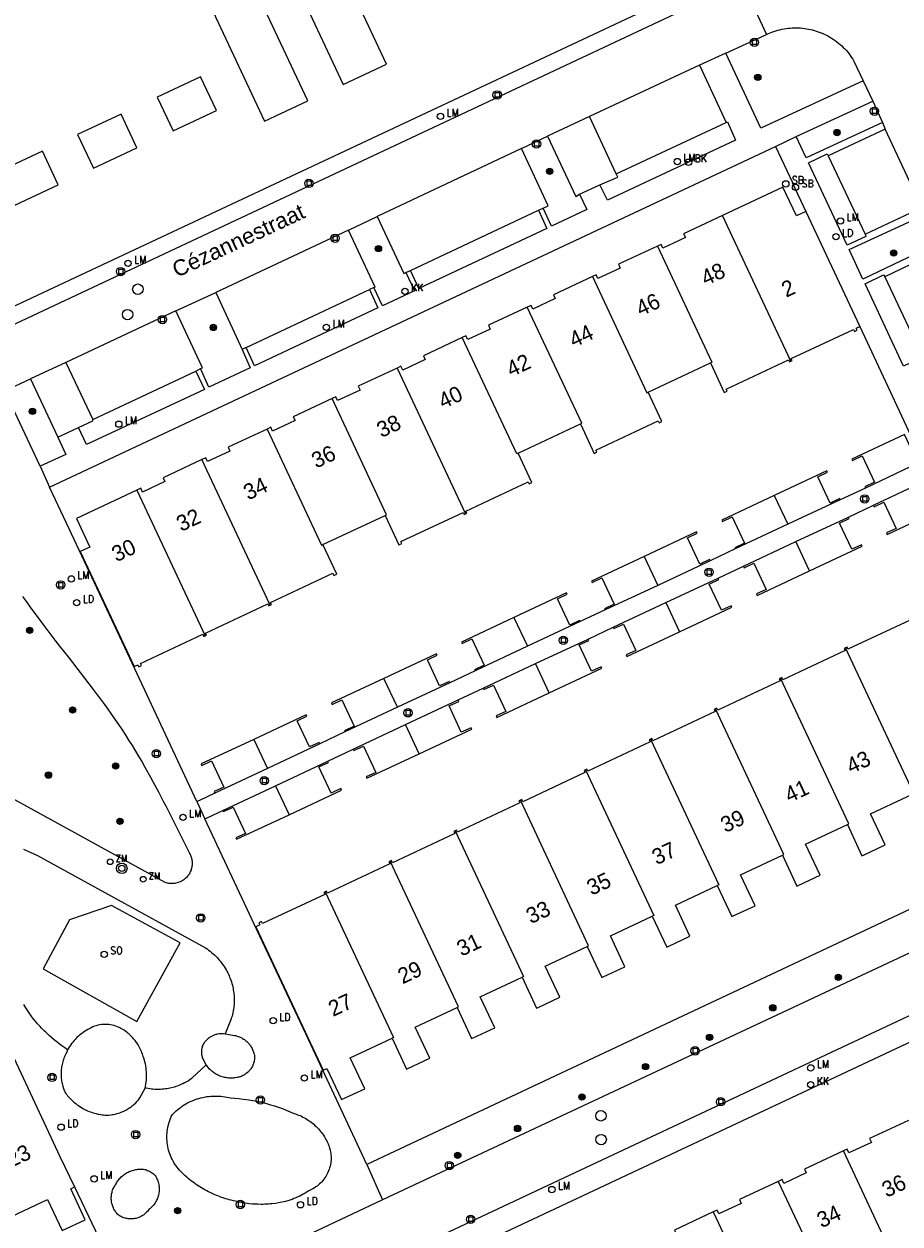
# Model space of a CAD drawing. Header units: metres. Extents: x 138165 to 154469, y 480134 to 494189.
# Tile 557 of 656: x 146517 to 146587, y 486836 to 486931. Entities that reach past the tile are written whole.
import ezdxf

# ---------------------------------------------------------------- set-up
doc = ezdxf.new("R2010")
doc.units = ezdxf.units.M
doc.header["$LTSCALE"] = 0.001
doc.header["$MEASUREMENT"] = 0
for name, color, linetype, lineweight in [('Level 5', 7, 'Continuous', 0), ('TOP-L-topo objecten punt', 7, 'Continuous', 0), ('TOP-L-topo objecten vlak', 7, 'Continuous', 0), ('TOP-T-topo huisnummering naamgeving', 7, 'Continuous', 0)]:
    doc.layers.add(name, color=color, linetype=linetype, lineweight=lineweight)
doc.styles.add('Style-Arial', font='arial.ttf')
doc.styles.add('Style-INTL_ISO', font='INTL_ISO.shx')
doc.styles.add('Style-STANDARD', font='STANDARD.shx')

# ---------------------------------------------------------------- blocks, each defined once
blk = doc.blocks.new('24')
at = {"layer": 'TOP-L-topo objecten punt', "color": 7, "linetype": 'Continuous', "lineweight": 0}
for radius in [0.025, 0.0182, 0.0115, 0.005]:
    blk.add_circle((0, 0), radius, dxfattribs=at)
blk = doc.blocks.new('304')
at = {"layer": 'TOP-L-topo objecten punt', "color": 7, "linetype": 'Continuous', "lineweight": 0}
blk.add_circle((0, 0), 0.0225, dxfattribs=at)
at = {"layer": 'TOP-L-topo objecten punt', "color": 7, "linetype": 'Continuous', "lineweight": 0, "style": 'Style-STANDARD'}
blk.add_text('ZM', height=0.054, dxfattribs=at).set_placement((0.0435, 0))
blk = doc.blocks.new('129')
at = {"layer": 'TOP-L-topo objecten punt', "color": 7, "linetype": 'Continuous', "lineweight": 0}
blk.add_circle((0, 0), 0.025, dxfattribs=at)
at = {"layer": 'TOP-L-topo objecten punt', "color": 7, "linetype": 'Continuous', "lineweight": 0, "style": 'Style-STANDARD'}
blk.add_text('SO', height=0.06, dxfattribs=at).set_placement((0.0483, 0))
blk = doc.blocks.new('39')
at = {"layer": 'TOP-L-topo objecten punt', "color": 7, "linetype": 'Continuous', "lineweight": 0}
for p, q in [((0.0175, 0.0175), (-0.0175, 0.0175)), ((-0.0175, 0.0175), (-0.0175, -0.0175)), ((0.0175, 0.0175), (0.0175, -0.0175)), ((0.0175, -0.0175), (-0.0175, -0.0175))]:
    blk.add_line(p, q, dxfattribs=at)
blk.add_circle((0, 0), 0.0332, dxfattribs=at)
blk = doc.blocks.new('72')
at = {"layer": 'TOP-L-topo objecten punt', "color": 7, "linetype": 'Continuous', "lineweight": 0}
blk.add_circle((0, 0), 0.025, dxfattribs=at)
at = {"layer": 'TOP-L-topo objecten punt', "color": 7, "linetype": 'Continuous', "lineweight": 0, "style": 'Style-STANDARD'}
blk.add_text('BK', height=0.06, dxfattribs=at).set_placement((0.0483, 0))
blk = doc.blocks.new('121')
at = {"layer": 'TOP-L-topo objecten punt', "color": 7, "linetype": 'Continuous', "lineweight": 0}
blk.add_circle((0, 0), 0.025, dxfattribs=at)
at = {"layer": 'TOP-L-topo objecten punt', "color": 7, "linetype": 'Continuous', "lineweight": 0, "style": 'Style-STANDARD'}
blk.add_text('LD', height=0.06, dxfattribs=at).set_placement((0.0483, 0))
blk = doc.blocks.new('*U13')
at = {"layer": 'Level 5', "color": 7, "linetype": 'Continuous', "lineweight": 0}
blk.add_circle((0, 0), 0.0415, dxfattribs=at)
blk = doc.blocks.new('150')
at = {"layer": 'Level 5', "color": 7, "linetype": 'Continuous', "lineweight": 0}
blk.add_blockref('*U13', (0, 0), dxfattribs=at)
blk = doc.blocks.new('16')
at = {"layer": 'TOP-L-topo objecten punt', "color": 7, "linetype": 'Continuous', "lineweight": 0}
blk.add_circle((0, 0), 0.025, dxfattribs=at)
at = {"layer": 'TOP-L-topo objecten punt', "color": 7, "linetype": 'Continuous', "lineweight": 0, "style": 'Style-STANDARD'}
blk.add_text('LM', height=0.06, dxfattribs=at).set_placement((0.0483, 0))
blk = doc.blocks.new('119')
at = {"layer": 'TOP-L-topo objecten punt', "color": 7, "linetype": 'Continuous', "lineweight": 0}
blk.add_circle((0, 0), 0.025, dxfattribs=at)
at = {"layer": 'TOP-L-topo objecten punt', "color": 7, "linetype": 'Continuous', "lineweight": 0, "style": 'Style-STANDARD'}
blk.add_text('KK', height=0.06, dxfattribs=at).set_placement((0.0483, 0))
blk = doc.blocks.new('175')
at = {"layer": 'TOP-L-topo objecten punt', "color": 7, "linetype": 'Continuous', "lineweight": 0}
blk.add_circle((0, 0), 0.025, dxfattribs=at)
at = {"layer": 'TOP-L-topo objecten punt', "color": 7, "linetype": 'Continuous', "lineweight": 0, "style": 'Style-STANDARD'}
blk.add_text('SB', height=0.06, dxfattribs=at).set_placement((0.0483, 0))
blk = doc.blocks.new('27')
at = {"layer": 'TOP-L-topo objecten punt', "color": 7, "linetype": 'Continuous', "lineweight": 0}
for radius in [0.0415, 0.025]:
    blk.add_circle((0, 0), radius, dxfattribs=at)

msp = doc.modelspace()

# ---------------------------------------------------------------- linework, layer by layer
at = {"layer": 'TOP-L-topo objecten vlak', "flags": 128}
for points in [[(146541.985, 486936.545), (146538.545, 486934.932), (146542.636, 486926.203), (146546.077, 486927.816), (146541.985, 486936.545)], [(146571.077, 486934.207), (146496.062, 486899.02), (146419.634, 486863.101), (146417.997, 486862.312)], [(146574.285, 486934.323), (146576.219, 486930.157)], [(146418.548, 486861.168), (146571.626, 486933.055)], [(146535.744, 486933.619), (146532.303, 486932.006), (146536.394, 486923.278), (146539.835, 486924.891), (146535.744, 486933.619)], [(146576.219, 486930.157), (146576.369, 486930.226), (146576.522, 486930.291), (146576.656, 486930.344), (146576.812, 486930.4), (146576.97, 486930.451), (146577.129, 486930.497), (146577.289, 486930.538), (146577.45, 486930.574), (146577.613, 486930.605), (146577.776, 486930.631), (146577.94, 486930.653), (146578.105, 486930.668), (146578.25, 486930.678), (146578.415, 486930.685), (146578.58, 486930.686), (146578.746, 486930.682), (146578.911, 486930.673), (146579.076, 486930.659), (146579.24, 486930.64), (146579.404, 486930.616), (146579.567, 486930.586), (146579.709, 486930.557), (146579.87, 486930.518), (146580.029, 486930.474), (146580.168, 486930.432), (146580.325, 486930.379), (146580.48, 486930.321), (146580.633, 486930.259), (146580.784, 486930.192), (146580.933, 486930.12), (146581.08, 486930.044), (146581.214, 486929.969), (146581.374, 486929.873), (146581.513, 486929.784), (146581.667, 486929.678), (146581.8, 486929.579), (146581.946, 486929.464), (146582.072, 486929.357), (146582.195, 486929.246), (146582.315, 486929.131), (146582.431, 486929.013), (146582.557, 486928.875), (146582.665, 486928.75), (146582.769, 486928.621), (146582.869, 486928.489), (146582.976, 486928.336), (146583.068, 486928.198), (146583.162, 486928.044), (146583.9, 486926.489)], [(146573.005, 486928.663), (146576.219, 486930.157)], [(146573.005, 486928.663), (146570.905, 486927.722)], [(146583.9, 486926.489), (146575.761, 486922.731), (146573.005, 486928.663)], [(146570.905, 486927.722), (146562.176, 486923.641)], [(146570.905, 486927.722), (146573.029, 486923.187)], [(146531.327, 486926.8), (146527.887, 486925.187), (146529.139, 486922.516), (146532.579, 486924.129), (146531.327, 486926.8)], [(146583.9, 486926.489), (146584.655, 486924.859)], [(146578.589, 486922.074), (146584.655, 486924.859)], [(146584.655, 486924.859), (146585.418, 486923.176)], [(146526.266, 486921.17), (146525.014, 486923.841), (146521.574, 486922.228), (146522.826, 486919.557), (146526.266, 486921.17)], [(146562.176, 486923.641), (146558.852, 486922.09)], [(146564.302, 486919.098), (146562.176, 486923.641)], [(146573.029, 486923.187), (146573.123, 486923.222), (146573.771, 486921.778), (146563.597, 486917.016), (146562.994, 486918.235)], [(146564.302, 486919.098), (146573.029, 486923.187)], [(146585.418, 486923.176), (146579.378, 486920.367), (146578.589, 486922.074)], [(146585.641, 486922.635), (146581.126, 486920.543)], [(146585.418, 486923.176), (146585.641, 486922.635)], [(146588.55, 486916.421), (146585.641, 486922.635)], [(146556.779, 486921.102), (146558.852, 486922.09)], [(146558.852, 486922.09), (146561.094, 486917.317), (146561.391, 486917.48)], [(146576.937, 486921.269), (146578.589, 486922.074)], [(146518.773, 486920.915), (146515.332, 486919.302), (146516.584, 486916.631), (146520.025, 486918.244), (146518.773, 486920.915)], [(146519.336, 486894.26), (146576.937, 486921.269)], [(146556.779, 486921.102), (146545.337, 486915.727)], [(146558.51, 486916.388), (146558.898, 486916.56), (146556.779, 486921.102)], [(146576.937, 486921.269), (146578.292, 486918.423), (146578.27, 486918.411), (146579.346, 486916.118)], [(146584.039, 486914.312), (146584.115, 486914.133), (146582.622, 486913.454), (146579.556, 486919.964), (146581.025, 486920.697), (146581.126, 486920.543)], [(146581.126, 486920.543), (146584.039, 486914.312)], [(146562.994, 486918.235), (146564.417, 486918.852), (146564.302, 486919.098)], [(146561.391, 486917.48), (146562.994, 486918.235)], [(146579.346, 486916.118), (146578.592, 486915.765), (146577.527, 486918.038), (146572.728, 486915.789)], [(146561.391, 486917.48), (146561.975, 486916.267), (146559.177, 486914.944), (146558.51, 486916.388)], [(146558.123, 486916.213), (146558.801, 486914.755), (146548.651, 486910.005), (146547.978, 486911.448)], [(146547.978, 486911.448), (146558.123, 486916.213)], [(146558.123, 486916.213), (146558.51, 486916.388)], [(146579.346, 486916.118), (146583.623, 486907.002)], [(146584.039, 486914.312), (146588.55, 486916.421)], [(146543.061, 486914.632), (146545.337, 486915.727)], [(146545.337, 486915.727), (146547.452, 486911.191), (146547.607, 486911.275)], [(146572.728, 486915.789), (146569.647, 486914.345), (146569.787, 486914.046), (146568.006, 486913.211), (146567.866, 486913.51), (146567.567, 486913.37)], [(146578.143, 486904.235), (146572.728, 486915.789)], [(146589.882, 486913.625), (146583.87, 486910.746), (146582.787, 486913.108), (146588.804, 486915.884)], [(146543.061, 486914.632), (146532.532, 486909.695)], [(146545.08, 486910.079), (146545.183, 486910.122), (146543.061, 486914.632)], [(146567.567, 486913.37), (146564.485, 486911.926), (146564.625, 486911.627), (146562.844, 486910.792), (146562.704, 486911.091), (146562.406, 486910.951)], [(146567.567, 486913.37), (146571.887, 486904.152), (146571.778, 486904.101)], [(146590.119, 486913.092), (146585.616, 486910.923)], [(146547.607, 486911.275), (146548.287, 486909.835), (146545.755, 486908.639), (146545.08, 486910.079)], [(146547.607, 486911.275), (146547.978, 486911.448)], [(146562.406, 486910.951), (146559.324, 486909.507), (146559.464, 486909.208), (146557.683, 486908.373), (146557.543, 486908.672), (146557.244, 486908.532)], [(146562.406, 486910.951), (146566.726, 486901.733), (146566.834, 486901.784)], [(146588.516, 486904.735), (146588.599, 486904.566), (146587.094, 486903.857), (146584.061, 486910.372), (146585.516, 486911.097), (146585.616, 486910.923)], [(146585.616, 486910.923), (146588.516, 486904.735)], [(146529.364, 486908.239), (146532.532, 486909.695)], [(146532.532, 486909.695), (146534.613, 486905.176)], [(146534.947, 486905.319), (146544.723, 486909.931)], [(146544.723, 486909.931), (146545.386, 486908.487), (146535.613, 486903.875), (146534.947, 486905.319)], [(146545.08, 486910.079), (146544.723, 486909.931)], [(146557.244, 486908.532), (146554.163, 486907.088), (146554.303, 486906.789), (146552.522, 486905.954), (146552.382, 486906.253), (146552.083, 486906.113)], [(146561.456, 486899.263), (146561.564, 486899.314), (146557.244, 486908.532)], [(146529.364, 486908.239), (146520.629, 486904.14)], [(146531.315, 486903.649), (146531.481, 486903.714), (146529.364, 486908.239)], [(146578.143, 486904.235), (146578.252, 486904.286), (146578.175, 486904.449), (146583.119, 486906.766), (146583.196, 486906.603), (146583.413, 486906.705), (146583.337, 486906.868), (146583.623, 486907.002)], [(146583.623, 486907.002), (146588.594, 486896.333), (146588.412, 486896.25)], [(146552.083, 486906.113), (146549.002, 486904.669), (146549.142, 486904.37), (146547.361, 486903.535), (146547.221, 486903.834), (146546.922, 486903.694)], [(146556.512, 486896.946), (146556.403, 486896.895), (146552.083, 486906.113)], [(146534.613, 486905.176), (146535.266, 486903.714), (146531.968, 486902.19), (146531.315, 486903.649)], [(146534.947, 486905.319), (146534.613, 486905.176)], [(146520.629, 486904.14), (146517.829, 486902.848)], [(146520.629, 486904.14), (146522.768, 486899.617)], [(146530.94, 486903.46), (146531.315, 486903.649)], [(146546.922, 486903.694), (146543.84, 486902.25), (146543.98, 486901.951), (146542.199, 486901.116), (146542.059, 486901.415), (146541.76, 486901.275)], [(146546.922, 486903.694), (146552.337, 486892.14)], [(146566.834, 486901.784), (146571.778, 486904.101)], [(146571.778, 486904.101), (146572.873, 486901.765), (146573.091, 486901.867), (146573.014, 486902.03), (146577.958, 486904.347), (146578.034, 486904.184), (146578.143, 486904.235)], [(146515.8, 486901.889), (146517.829, 486902.848)], [(146517.829, 486902.848), (146520.014, 486898.211)], [(146530.94, 486903.46), (146531.632, 486902), (146522.266, 486897.635), (146521.634, 486898.986)], [(146522.768, 486899.617), (146530.94, 486903.46)], [(146518.588, 486895.908), (146515.8, 486901.889)], [(146561.456, 486899.263), (146562.551, 486896.927), (146562.768, 486897.029), (146562.692, 486897.192), (146567.636, 486899.509), (146567.712, 486899.346), (146567.821, 486899.397), (146567.929, 486899.448), (146566.834, 486901.784)], [(146541.76, 486901.275), (146538.679, 486899.831), (146538.819, 486899.532), (146537.038, 486898.697), (146536.898, 486898.996), (146536.599, 486898.856)], [(146545.972, 486892.006), (146546.081, 486892.057), (146541.76, 486901.275)], [(146520.014, 486898.211), (146521.634, 486898.986)], [(146521.634, 486898.986), (146522.774, 486899.523), (146522.768, 486899.617)], [(146536.599, 486898.856), (146533.518, 486897.412), (146533.658, 486897.113), (146531.877, 486896.278), (146531.737, 486896.577), (146531.438, 486896.437)], [(146536.599, 486898.856), (146540.919, 486889.638), (146541.028, 486889.689)], [(146556.512, 486896.946), (146561.456, 486899.263)], [(146520.014, 486898.211), (146520.634, 486896.847), (146518.588, 486895.908)], [(146588.228, 486896.149), (146587.158, 486898.432), (146582.993, 486896.48), (146583.046, 486896.367), (146583.815, 486896.727), (146584.791, 486894.645), (146584.022, 486894.284), (146584.07, 486894.182)], [(146552.337, 486892.14), (146552.445, 486892.191), (146552.369, 486892.354), (146557.313, 486894.671), (146557.389, 486894.508), (146557.607, 486894.61), (146556.512, 486896.946)], [(146531.438, 486896.437), (146528.357, 486894.993), (146528.497, 486894.694), (146526.716, 486893.859), (146526.575, 486894.158), (146526.277, 486894.018)], [(146536.853, 486884.883), (146531.438, 486896.437)], [(146588.228, 486896.149), (146584.07, 486894.182)], [(146518.588, 486895.908), (146519.336, 486894.26)], [(146582.074, 486893.256), (146582.03, 486893.35), (146581.26, 486892.99), (146580.284, 486895.072), (146581.053, 486895.433), (146581, 486895.546), (146576.835, 486893.594)], [(146531.037, 486869.311), (146526.111, 486879.845), (146520.699, 486891.39), (146519.336, 486894.26)], [(146584.07, 486894.182), (146582.074, 486893.256)], [(146584.712, 486892.81), (146584.764, 486892.699), (146585.534, 486893.06), (146586.51, 486890.978), (146585.74, 486890.617), (146585.793, 486890.504), (146589.959, 486892.456), (146588.867, 486894.785)], [(146584.712, 486892.81), (146588.867, 486894.785)], [(146526.277, 486894.018), (146521.478, 486891.769), (146522.543, 486889.496), (146521.773, 486889.135), (146526.047, 486880.017), (146526.345, 486880.157), (146526.422, 486879.994), (146526.639, 486880.096), (146526.563, 486880.259), (146531.507, 486882.576), (146531.583, 486882.413), (146531.692, 486882.464)], [(146526.277, 486894.018), (146531.692, 486882.464)], [(146576.835, 486893.594), (146572.67, 486891.642), (146572.723, 486891.529), (146573.493, 486891.889), (146574.469, 486889.807), (146573.699, 486889.446), (146573.743, 486889.352)], [(146576.835, 486893.594), (146577.908, 486891.304)], [(146582.074, 486893.256), (146577.908, 486891.304)], [(146545.972, 486892.006), (146547.067, 486889.67), (146547.284, 486889.772), (146547.208, 486889.935), (146552.152, 486892.252), (146552.228, 486892.089), (146552.337, 486892.14)], [(146582.719, 486891.879), (146584.712, 486892.81)], [(146541.028, 486889.689), (146545.972, 486892.006)], [(146577.908, 486891.304), (146573.743, 486889.352)], [(146578.554, 486889.928), (146582.719, 486891.879)], [(146579.636, 486887.618), (146583.801, 486889.57), (146583.748, 486889.683), (146582.979, 486889.322), (146582.003, 486891.405), (146582.772, 486891.766), (146582.719, 486891.879)], [(146571.761, 486888.398), (146571.707, 486888.513), (146570.937, 486888.152), (146569.961, 486890.234), (146570.731, 486890.595), (146570.678, 486890.708), (146566.513, 486888.756)], [(146536.853, 486884.883), (146536.962, 486884.934), (146536.885, 486885.097), (146541.829, 486887.414), (146541.906, 486887.251), (146542.123, 486887.353), (146541.028, 486889.689)], [(146573.743, 486889.352), (146571.761, 486888.398)], [(146574.388, 486887.977), (146578.554, 486889.928)], [(146579.636, 486887.618), (146578.554, 486889.928)], [(146566.513, 486888.756), (146562.347, 486886.804), (146562.4, 486886.691), (146563.17, 486887.052), (146564.146, 486884.969), (146563.377, 486884.608), (146563.42, 486884.517)], [(146566.513, 486888.756), (146567.59, 486886.457)], [(146571.761, 486888.398), (146567.59, 486886.457)], [(146572.396, 486887.043), (146574.388, 486887.977)], [(146574.388, 486887.977), (146574.442, 486887.862), (146575.211, 486888.222), (146576.187, 486886.14), (146575.418, 486885.779), (146575.471, 486885.666), (146579.636, 486887.618)], [(146567.59, 486886.457), (146563.42, 486884.517)], [(146568.232, 486885.087), (146572.396, 486887.043)], [(146569.314, 486882.78), (146573.479, 486884.732), (146573.426, 486884.845), (146572.656, 486884.485), (146571.68, 486886.567), (146572.45, 486886.928), (146572.396, 486887.043)], [(146517.206, 486885.569), (146517.504, 486885.152), (146517.805, 486884.738), (146518.808, 486883.377), (146519.124, 486882.957), (146519.442, 486882.538), (146519.762, 486882.12), (146520.139, 486881.636), (146520.464, 486881.222), (146520.808, 486880.79), (146522.813, 486878.197), (146523.126, 486877.787), (146523.397, 486877.427), (146523.702, 486877.011), (146523.966, 486876.645), (146524.264, 486876.224), (146524.557, 486875.801), (146524.81, 486875.427), (146525.096, 486874.998), (146525.342, 486874.62), (146525.62, 486874.186), (146525.893, 486873.748), (146526.162, 486873.308), (146526.426, 486872.866), (146526.654, 486872.476), (146526.91, 486872.029), (146527.349, 486871.244), (146527.562, 486870.858), (146527.98, 486870.082), (146528.388, 486869.3), (146528.588, 486868.907), (146530.412, 486865.269), (146530.458, 486865.191), (146530.495, 486865.121), (146530.529, 486865.049), (146530.558, 486864.976), (146530.584, 486864.901), (146530.607, 486864.825), (146530.625, 486864.748), (146530.64, 486864.67), (146530.651, 486864.591), (146530.659, 486864.501), (146530.661, 486864.422), (146530.66, 486864.343), (146530.654, 486864.252), (146530.644, 486864.174), (146530.63, 486864.096), (146530.613, 486864.018), (146530.591, 486863.942), (146530.566, 486863.867), (146530.538, 486863.793), (146530.505, 486863.721), (146530.469, 486863.65), (146530.43, 486863.581), (146530.381, 486863.505), (146530.335, 486863.441), (146530.285, 486863.379), (146530.233, 486863.319), (146530.177, 486863.263), (146530.111, 486863.201), (146530.05, 486863.151), (146529.986, 486863.103), (146529.92, 486863.059), (146529.847, 486863.015), (146529.777, 486862.977), (146529.694, 486862.938), (146529.61, 486862.903), (146529.535, 486862.877), (146529.458, 486862.854), (146529.369, 486862.833), (146529.279, 486862.817), (146529.2, 486862.807), (146529.109, 486862.801), (146529.029, 486862.799), (146528.949, 486862.801), (146528.858, 486862.809), (146528.768, 486862.821), (146528.69, 486862.837), (146528.601, 486862.858), (146528.521, 486862.883), (146513.332, 486871.217)], [(146561.428, 486883.582), (146561.384, 486883.675), (146560.615, 486883.314), (146559.639, 486885.397), (146560.408, 486885.757), (146560.355, 486885.87), (146556.19, 486883.918)], [(146531.692, 486882.464), (146531.8, 486882.515), (146531.724, 486882.678), (146536.668, 486884.995), (146536.744, 486884.832), (146536.853, 486884.883)], [(146563.42, 486884.517), (146561.428, 486883.582)], [(146564.069, 486883.131), (146568.232, 486885.087)], [(146568.232, 486885.087), (146569.314, 486882.78)], [(146556.19, 486883.918), (146552.025, 486881.966), (146552.078, 486881.853), (146552.848, 486882.214), (146553.824, 486880.131), (146553.054, 486879.77), (146553.1, 486879.672)], [(146556.19, 486883.918), (146557.264, 486881.627)], [(146561.428, 486883.582), (146557.264, 486881.627)], [(146587.662, 486883.925), (146587.553, 486883.874), (146587.63, 486883.711), (146582.686, 486881.394), (146582.609, 486881.557), (146582.501, 486881.506)], [(146562.073, 486882.204), (146564.069, 486883.131)], [(146564.069, 486883.131), (146564.119, 486883.024), (146564.889, 486883.384), (146565.865, 486881.302), (146565.095, 486880.941), (146565.148, 486880.828), (146569.314, 486882.78)], [(146557.908, 486880.252), (146562.073, 486882.204)], [(146558.991, 486877.942), (146563.156, 486879.894), (146563.103, 486880.007), (146562.333, 486879.647), (146561.357, 486881.729), (146562.127, 486882.09), (146562.073, 486882.204)], [(146551.108, 486878.738), (146551.062, 486878.837), (146550.292, 486878.476), (146549.316, 486880.559), (146550.086, 486880.919), (146550.033, 486881.033), (146545.868, 486879.08)], [(146557.264, 486881.627), (146553.1, 486879.672)], [(146582.501, 486881.506), (146582.392, 486881.455), (146582.468, 486881.292), (146577.524, 486878.975), (146577.448, 486879.138), (146577.339, 486879.087)], [(146587.802, 486869.898), (146587.916, 486869.951), (146582.501, 486881.506)], [(146553.744, 486878.3), (146557.908, 486880.252)], [(146558.991, 486877.942), (146557.908, 486880.252)], [(146545.868, 486879.08), (146541.702, 486877.128), (146541.755, 486877.015), (146542.525, 486877.376), (146543.501, 486875.293), (146542.731, 486874.932), (146542.78, 486874.829)], [(146546.944, 486876.784), (146545.868, 486879.08)], [(146553.1, 486879.672), (146551.108, 486878.738)], [(146577.339, 486879.087), (146577.231, 486879.036), (146577.307, 486878.873), (146572.363, 486876.556), (146572.287, 486876.719), (146572.178, 486876.668)], [(146582.64, 486867.479), (146582.755, 486867.533), (146577.339, 486879.087)], [(146551.108, 486878.738), (146546.944, 486876.784)], [(146551.749, 486877.369), (146553.744, 486878.3)], [(146553.744, 486878.3), (146553.797, 486878.186), (146554.566, 486878.546), (146555.542, 486876.464), (146554.773, 486876.103), (146554.826, 486875.99), (146558.991, 486877.942)], [(146547.586, 486875.413), (146551.749, 486877.369)], [(146548.668, 486873.104), (146552.834, 486875.056), (146552.781, 486875.17), (146552.011, 486874.809), (146551.035, 486876.891), (146551.805, 486877.252), (146551.749, 486877.369)], [(146540.791, 486873.889), (146540.739, 486873.999), (146539.97, 486873.638), (146538.994, 486875.721), (146539.763, 486876.081), (146539.71, 486876.195), (146535.545, 486874.243)], [(146546.944, 486876.784), (146542.78, 486874.829)], [(146572.178, 486876.668), (146572.069, 486876.617), (146572.146, 486876.454), (146567.202, 486874.137), (146567.126, 486874.3), (146567.017, 486874.249)], [(146577.479, 486865.06), (146577.594, 486865.114), (146572.178, 486876.668)], [(146543.423, 486873.457), (146547.586, 486875.413)], [(146548.668, 486873.104), (146547.586, 486875.413)], [(146535.545, 486874.243), (146531.38, 486872.29), (146531.433, 486872.177), (146532.203, 486872.538), (146533.179, 486870.455), (146532.409, 486870.095), (146532.459, 486869.988)], [(146535.545, 486874.243), (146536.625, 486871.939)], [(146542.78, 486874.829), (146540.791, 486873.889)], [(146567.017, 486874.249), (146566.908, 486874.198), (146566.985, 486874.035), (146562.041, 486871.718), (146561.964, 486871.881), (146561.856, 486871.83)], [(146567.017, 486874.249), (146572.432, 486862.694), (146572.318, 486862.641)], [(146540.791, 486873.889), (146536.625, 486871.939)], [(146541.434, 486872.517), (146543.423, 486873.457)], [(146543.423, 486873.457), (146543.474, 486873.348), (146544.244, 486873.709), (146545.22, 486871.626), (146544.45, 486871.265), (146544.503, 486871.152), (146548.668, 486873.104)], [(146537.269, 486870.565), (146541.434, 486872.517)], [(146538.346, 486868.266), (146542.511, 486870.218), (146542.458, 486870.332), (146541.688, 486869.971), (146540.712, 486872.054), (146541.482, 486872.414), (146541.434, 486872.517)], [(146536.625, 486871.939), (146532.459, 486869.988)], [(146561.856, 486871.83), (146561.747, 486871.779), (146561.823, 486871.616), (146556.879, 486869.299), (146556.803, 486869.462), (146556.694, 486869.411)], [(146561.856, 486871.83), (146567.271, 486860.275), (146567.157, 486860.222)], [(146533.104, 486868.612), (146537.269, 486870.565)], [(146537.269, 486870.565), (146538.346, 486868.266)], [(146532.459, 486869.988), (146531.231, 486869.398), (146531.037, 486869.311)], [(146531.037, 486869.311), (146531.668, 486867.936)], [(146556.694, 486869.411), (146556.586, 486869.36), (146556.662, 486869.197), (146551.718, 486866.88), (146551.642, 486867.043), (146551.533, 486866.992)], [(146561.995, 486857.804), (146562.109, 486857.858), (146556.694, 486869.411)], [(146582.64, 486867.479), (146583.795, 486865.016), (146583.909, 486865.069), (146585.636, 486865.88), (146584.482, 486868.343), (146587.802, 486869.898)], [(146531.668, 486867.936), (146531.861, 486868.02), (146533.104, 486868.612)], [(146533.104, 486868.612), (146533.152, 486868.51), (146533.921, 486868.871), (146534.897, 486866.788), (146534.128, 486866.427), (146534.181, 486866.314), (146538.346, 486868.266)], [(146544.503, 486840.523), (146539.895, 486850.432), (146535.612, 486859.522), (146531.668, 486867.936)], [(146602.076, 486867.565), (146544.503, 486840.523)], [(146577.479, 486865.06), (146578.633, 486862.598), (146578.747, 486862.651), (146580.475, 486863.461), (146579.321, 486865.924), (146582.64, 486867.479)], [(146551.533, 486866.992), (146551.424, 486866.941), (146551.501, 486866.778), (146546.557, 486864.461), (146546.48, 486864.624), (146546.372, 486864.573)], [(146551.533, 486866.992), (146556.948, 486855.438), (146556.834, 486855.385)], [(146517.276, 486865.53), (146518.386, 486865.02), (146531.722, 486857.7), (146531.849, 486857.614), (146531.963, 486857.532), (146532.075, 486857.447), (146532.199, 486857.346), (146532.321, 486857.242), (146532.424, 486857.147), (146532.539, 486857.035), (146532.636, 486856.934), (146532.744, 486856.815), (146532.835, 486856.709), (146532.924, 486856.6), (146533.021, 486856.472), (146533.113, 486856.342), (146533.191, 486856.225), (146533.266, 486856.106), (146533.347, 486855.968), (146533.414, 486855.849), (146533.477, 486855.727), (146533.537, 486855.604), (146533.586, 486855.497), (146533.632, 486855.389), (146533.682, 486855.261), (146533.729, 486855.132), (146533.772, 486855.002), (146533.811, 486854.87), (146533.846, 486854.738), (146533.878, 486854.604), (146533.902, 486854.489), (146533.923, 486854.373), (146533.944, 486854.238), (146533.962, 486854.102), (146533.984, 486853.848), (146533.992, 486853.613), (146533.991, 486853.475), (146533.987, 486853.338), (146533.978, 486853.201), (146533.968, 486853.084), (146533.952, 486852.948), (146533.936, 486852.831), (146533.913, 486852.696), (146533.886, 486852.562), (146533.856, 486852.428), (146533.821, 486852.295), (146533.789, 486852.182), (146533.754, 486852.07), (146533.709, 486851.94), (146533.264, 486850.897)], [(146606.279, 486866.072), (146545.749, 486837.716)], [(146546.372, 486864.573), (146546.263, 486864.522), (146546.34, 486864.359), (146541.396, 486862.042), (146541.319, 486862.205), (146541.211, 486862.154)], [(146551.673, 486852.966), (146551.787, 486853.019), (146546.372, 486864.573)], [(146572.318, 486862.641), (146573.472, 486860.179), (146573.586, 486860.232), (146575.314, 486861.042), (146574.16, 486863.505), (146577.479, 486865.06)], [(146567.157, 486860.222), (146568.311, 486857.76), (146568.425, 486857.813), (146570.153, 486858.623), (146568.998, 486861.086), (146572.318, 486862.641)], [(146541.211, 486862.154), (146541.102, 486862.103), (146541.178, 486861.94), (146536.234, 486859.623), (146536.158, 486859.786), (146535.941, 486859.684), (146536.017, 486859.521), (146535.718, 486859.381), (146541.057, 486847.99), (146541.35, 486848.128), (146542.505, 486845.665), (146544.346, 486846.528), (146543.192, 486848.991), (146546.512, 486850.547)], [(146541.211, 486862.154), (146546.626, 486850.6), (146546.512, 486850.547)], [(146545.83, 486832.743), (146604.806, 486860.419), (146608.199, 486861.933)], [(146526.26, 486851.85), (146529.696, 486858.1), (146524.256, 486861.075), (146520.916, 486859.914), (146518.848, 486856.033), (146526.26, 486851.85)], [(146561.995, 486857.804), (146563.15, 486855.341), (146563.264, 486855.394), (146564.991, 486856.204), (146563.837, 486858.667), (146567.157, 486860.222)], [(146548.567, 486831.905), (146600.467, 486856.287), (146606.177, 486858.973)], [(146556.834, 486855.385), (146557.988, 486852.922), (146558.102, 486852.975), (146559.83, 486853.785), (146558.676, 486856.248), (146561.995, 486857.804)], [(146551.673, 486852.966), (146552.827, 486850.503), (146552.941, 486850.556), (146554.669, 486851.366), (146553.515, 486853.829), (146556.834, 486855.385)], [(146520.779, 486849.613), (146520.555, 486849.764), (146520.33, 486849.924), (146520.109, 486850.089), (146519.916, 486850.239), (146519.726, 486850.394), (146519.517, 486850.573), (146519.311, 486850.757), (146519.01, 486851.037), (146518.912, 486851.13), (146518.816, 486851.224), (146518.702, 486851.339), (146518.59, 486851.456), (146518.391, 486851.675), (146518.303, 486851.777), (146518.115, 486852.005), (146518.015, 486852.133), (146517.934, 486852.24), (146517.776, 486852.458), (146517.61, 486852.704), (146517.452, 486852.954), (146517.303, 486853.21)], [(146546.512, 486850.547), (146547.666, 486848.084), (146547.78, 486848.137), (146549.508, 486848.947), (146548.353, 486851.41), (146551.673, 486852.966)], [(146526.934, 486846.587), (146526.965, 486846.735), (146526.993, 486846.902), (146527.016, 486847.07), (146527.03, 486847.22), (146527.039, 486847.37), (146527.043, 486847.54), (146527.041, 486847.709), (146527.034, 486847.859), (146527.021, 486848.01), (146527.001, 486848.178), (146526.974, 486848.345), (146526.945, 486848.493), (146526.907, 486848.658), (146526.867, 486848.804), (146526.822, 486848.948), (146526.772, 486849.093), (146526.742, 486849.192), (146526.709, 486849.29), (146526.674, 486849.387), (146526.636, 486849.483), (146526.595, 486849.578), (146526.513, 486849.749), (146526.465, 486849.841), (146526.37, 486850.005), (146526.315, 486850.093), (146526.197, 486850.263), (146526.135, 486850.345), (146526.081, 486850.413), (146526.015, 486850.492), (146525.946, 486850.569), (146525.875, 486850.645), (146525.815, 486850.706), (146525.74, 486850.778), (146525.664, 486850.847), (146525.585, 486850.915), (146525.505, 486850.98), (146525.423, 486851.043), (146525.254, 486851.162), (146525.167, 486851.218), (146525.003, 486851.314), (146524.912, 486851.363), (146524.82, 486851.409), (146524.734, 486851.449), (146524.599, 486851.498), (146524.462, 486851.54), (146524.323, 486851.574), (146524.182, 486851.6), (146524.04, 486851.619), (146523.897, 486851.629), (146523.754, 486851.631), (146523.611, 486851.626), (146523.468, 486851.612), (146523.326, 486851.591), (146523.186, 486851.561), (146523.048, 486851.524), (146522.911, 486851.479), (146522.778, 486851.427), (146522.648, 486851.367), (146522.383, 486851.228), (146522.258, 486851.156), (146522.121, 486851.07), (146522.002, 486850.989), (146521.871, 486850.893), (146521.745, 486850.792), (146521.636, 486850.698), (146521.518, 486850.588), (146521.416, 486850.486), (146521.307, 486850.367), (146521.213, 486850.257), (146521.113, 486850.131), (146521.028, 486850.014), (146520.937, 486849.88), (146520.852, 486849.743), (146520.779, 486849.613)], [(146531.767, 486848.428), (146531.556, 486848.815), (146531.521, 486848.895), (146531.491, 486848.975), (146531.465, 486849.056), (146531.445, 486849.14), (146531.43, 486849.224), (146531.42, 486849.309), (146531.415, 486849.394), (146531.415, 486849.48), (146531.42, 486849.565), (146531.43, 486849.65), (146531.446, 486849.734), (146531.466, 486849.817), (146531.491, 486849.899), (146531.526, 486849.989), (146531.561, 486850.066), (146531.601, 486850.142), (146531.673, 486850.245), (146531.747, 486850.335), (146531.826, 486850.42), (146531.92, 486850.507), (146531.974, 486850.551), (146532.02, 486850.586), (146532.116, 486850.652), (146532.217, 486850.711), (146532.321, 486850.763), (146532.428, 486850.807), (146532.483, 486850.827), (146532.55, 486850.847), (146532.617, 486850.865), (146532.674, 486850.878), (146532.789, 486850.898), (146532.904, 486850.91), (146532.974, 486850.914), (146533.032, 486850.914), (146533.148, 486850.91), (146533.264, 486850.897)], [(146533.264, 486850.897), (146534.017, 486850.764), (146534.091, 486850.748), (146534.165, 486850.73), (146534.237, 486850.709), (146534.309, 486850.685), (146534.391, 486850.654), (146534.461, 486850.624), (146534.529, 486850.592), (146534.596, 486850.557), (146534.662, 486850.52), (146534.737, 486850.473), (146534.799, 486850.43), (146534.87, 486850.377), (146534.929, 486850.33), (146534.986, 486850.28), (146535.04, 486850.228), (146535.093, 486850.173), (146535.144, 486850.117), (146535.193, 486850.059), (146535.247, 486849.99), (146535.29, 486849.928), (146535.331, 486849.864), (146535.37, 486849.799), (146535.412, 486849.722), (146535.446, 486849.654), (146535.481, 486849.573), (146535.509, 486849.503), (146535.534, 486849.432), (146535.556, 486849.359), (146535.576, 486849.286), (146535.606, 486849.138), (146535.608, 486849.063), (146535.606, 486848.982), (146535.601, 486848.902), (146535.593, 486848.833), (146535.582, 486848.765), (146535.566, 486848.686), (146535.546, 486848.608), (146535.522, 486848.53), (146535.499, 486848.465), (146535.469, 486848.391), (146535.434, 486848.318), (146535.397, 486848.246), (146535.356, 486848.177), (146535.311, 486848.109), (146535.264, 486848.044), (146535.22, 486847.99), (146535.167, 486847.93), (146535.119, 486847.88), (146535.061, 486847.824), (146534.945, 486847.729), (146534.879, 486847.682), (146534.821, 486847.645), (146534.752, 486847.604), (146534.68, 486847.566), (146534.607, 486847.533), (146534.543, 486847.506), (146534.467, 486847.479), (146534.39, 486847.456), (146534.311, 486847.436), (146534.232, 486847.42), (146534.075, 486847.395), (146533.993, 486847.385), (146533.911, 486847.378), (146533.815, 486847.372), (146533.733, 486847.371), (146533.636, 486847.373), (146533.554, 486847.378), (146533.472, 486847.386), (146533.376, 486847.399), (146533.295, 486847.413), (146533.214, 486847.43), (146533.134, 486847.449), (146532.963, 486847.501), (146532.809, 486847.561), (146532.734, 486847.594), (146532.66, 486847.631), (146532.587, 486847.67), (146532.504, 486847.718), (146532.434, 486847.762), (146532.355, 486847.817), (146532.289, 486847.866), (146532.225, 486847.918), (146532.162, 486847.972), (146532.102, 486848.028), (146532.043, 486848.086), (146531.977, 486848.156), (146531.923, 486848.219), (146531.871, 486848.283), (146531.814, 486848.36), (146531.767, 486848.428)], [(146515.977, 486850.13), (146520.164, 486841.164), (146521.322, 486838.742)], [(146520.779, 486849.613), (146520.702, 486849.429), (146520.654, 486849.34), (146520.602, 486849.235), (146520.56, 486849.143), (146520.52, 486849.05), (146520.483, 486848.956), (146520.449, 486848.861), (146520.418, 486848.765), (146520.389, 486848.668), (146520.359, 486848.554), (146520.336, 486848.456), (146520.316, 486848.357), (146520.299, 486848.257), (146520.285, 486848.158), (146520.274, 486848.057), (146520.266, 486847.957), (146520.26, 486847.856), (146520.257, 486847.738), (146520.261, 486847.536), (146520.268, 486847.435), (146520.277, 486847.335), (146520.289, 486847.235), (146520.304, 486847.135), (146520.322, 486847.036), (146520.343, 486846.937), (146520.366, 486846.839), (146520.392, 486846.741), (146520.453, 486846.549), (146520.488, 486846.454), (146520.525, 486846.36), (146520.569, 486846.258), (146520.644, 486846.153), (146520.711, 486846.065), (146520.781, 486845.978), (146520.852, 486845.894), (146520.926, 486845.811), (146521.015, 486845.717), (146521.093, 486845.639), (146521.187, 486845.55), (146521.27, 486845.476), (146521.354, 486845.404), (146521.455, 486845.323), (146521.543, 486845.256), (146521.633, 486845.192), (146521.834, 486845.06), (146521.945, 486844.994), (146522.042, 486844.94), (146522.14, 486844.889), (146522.24, 486844.84), (146522.357, 486844.786), (146522.476, 486844.736), (146522.684, 486844.658), (146522.807, 486844.618), (146522.913, 486844.587), (146523.038, 486844.553), (146523.164, 486844.524), (146523.272, 486844.502), (146523.382, 486844.483), (146523.509, 486844.464), (146523.619, 486844.45), (146523.731, 486844.44), (146523.926, 486844.44), (146524.04, 486844.445), (146524.234, 486844.463), (146524.331, 486844.477), (146524.427, 486844.493), (146524.523, 486844.512), (146524.618, 486844.534), (146524.713, 486844.559), (146524.822, 486844.591), (146524.914, 486844.622), (146525.021, 486844.661), (146525.112, 486844.697), (146525.29, 486844.778), (146525.391, 486844.83), (146525.476, 486844.878), (146525.56, 486844.928), (146525.643, 486844.98), (146525.737, 486845.044), (146525.816, 486845.101), (146525.893, 486845.161), (146525.968, 486845.223), (146526.042, 486845.287), (146526.183, 486845.422), (146526.262, 486845.504), (146526.327, 486845.577), (146526.39, 486845.652), (146526.45, 486845.728), (146526.51, 486845.808), (146526.934, 486846.587)], [(146531.767, 486848.428), (146530.669, 486847.385), (146530.574, 486847.315), (146530.466, 486847.239), (146530.355, 486847.167), (146530.258, 486847.107), (146530.16, 486847.05), (146530.043, 486846.986), (146529.925, 486846.926), (146529.822, 486846.878), (146529.718, 486846.832), (146529.596, 486846.781), (146529.471, 486846.734), (146529.364, 486846.697), (146529.256, 486846.663), (146529.128, 486846.626), (146529.018, 486846.598), (146528.889, 486846.568), (146528.777, 486846.546), (146528.647, 486846.524), (146528.534, 486846.508), (146528.402, 486846.492), (146528.289, 486846.482), (146528.157, 486846.474), (146528.024, 486846.47), (146527.91, 486846.47), (146527.778, 486846.473), (146527.664, 486846.479), (146527.532, 486846.49), (146527.419, 486846.502), (146527.288, 486846.519), (146527.175, 486846.538), (146527.045, 486846.563), (146526.934, 486846.587)], [(146537.509, 486845.062), (146537.818, 486844.95), (146538.125, 486844.831), (146538.429, 486844.705), (146538.727, 486844.572), (146538.851, 486844.533), (146538.973, 486844.491), (146539.094, 486844.444), (146539.214, 486844.394), (146539.332, 486844.341), (146539.448, 486844.284), (146539.563, 486844.223), (146539.675, 486844.16), (146539.786, 486844.092), (146539.895, 486844.022), (146540.001, 486843.948), (146540.105, 486843.871), (146540.207, 486843.79), (146540.306, 486843.707), (146540.403, 486843.621), (146540.497, 486843.532), (146540.589, 486843.44), (146540.677, 486843.345), (146540.763, 486843.248), (146540.846, 486843.148), (146540.925, 486843.046), (146541.002, 486842.941), (146541.075, 486842.835), (146541.145, 486842.725), (146541.212, 486842.614), (146541.275, 486842.501), (146541.335, 486842.386), (146541.391, 486842.27), (146541.444, 486842.151), (146541.493, 486842.031), (146541.539, 486841.91), (146541.585, 486841.773), (146541.616, 486841.641), (146541.639, 486841.523), (146541.657, 486841.405), (146541.67, 486841.27), (146541.677, 486841.15), (146541.678, 486841.015), (146541.673, 486840.88), (146541.663, 486840.76), (146541.646, 486840.626), (146541.625, 486840.507), (146541.6, 486840.39), (146541.565, 486840.259), (146541.529, 486840.145), (146541.482, 486840.018), (146541.43, 486839.893), (146541.378, 486839.785), (146541.322, 486839.678), (146541.253, 486839.562), (146541.179, 486839.449), (146541.108, 486839.351), (146541.024, 486839.245), (146540.945, 486839.155), (146540.863, 486839.068), (146540.765, 486838.974), (146540.664, 486838.885), (146540.57, 486838.81), (146540.473, 486838.739), (146540.36, 486838.664), (146540.244, 486838.595), (146540.138, 486838.538), (146540.03, 486838.486), (146539.917, 486838.437), (146539.786, 486838.351), (146539.633, 486838.256), (146539.477, 486838.166), (146539.339, 486838.091), (146539.199, 486838.019), (146539.037, 486837.942), (146538.894, 486837.878), (146538.731, 486837.81), (146538.594, 486837.731), (146538.323, 486837.651), (146538.073, 486837.587), (146537.923, 486837.552), (146537.646, 486837.496), (146537.519, 486837.473), (146537.265, 486837.434), (146536.984, 486837.4), (146536.856, 486837.388), (146536.702, 486837.376), (146536.574, 486837.368), (146536.42, 486837.361), (146536.266, 486837.357), (146536.137, 486837.356), (146535.88, 486837.36), (146535.751, 486837.365), (146535.443, 486837.385), (146535.187, 486837.411), (146535.034, 486837.43), (146534.78, 486837.468), (146534.653, 486837.49), (146534.376, 486837.545), (146534.24, 486837.576), (146534.086, 486837.606), (146533.933, 486837.639), (146533.756, 486837.681), (146533.604, 486837.721), (146533.453, 486837.763), (146533.303, 486837.807), (146533.13, 486837.863), (146532.981, 486837.914), (146532.834, 486837.967), (146532.688, 486838.023), (146532.543, 486838.082), (146532.399, 486838.143), (146532.256, 486838.207), (146532.091, 486838.285), (146531.951, 486838.355), (146531.812, 486838.427), (146531.675, 486838.502), (146531.539, 486838.579), (146531.404, 486838.659), (146531.271, 486838.741), (146531.139, 486838.826), (146531.009, 486838.913), (146530.86, 486839.018), (146530.733, 486839.11), (146530.608, 486839.204), (146530.485, 486839.301), (146530.344, 486839.417), (146530.225, 486839.519), (146530.089, 486839.64), (146529.974, 486839.746), (146529.861, 486839.855), (146529.75, 486839.965), (146529.642, 486840.082), (146529.549, 486840.191), (146529.461, 486840.302), (146529.367, 486840.431), (146529.287, 486840.548), (146529.203, 486840.684), (146529.124, 486840.823), (146529.059, 486840.95), (146528.998, 486841.078), (146528.935, 486841.225), (146528.885, 486841.358), (146528.834, 486841.509), (146528.789, 486841.663), (146528.754, 486841.8), (146528.724, 486841.939), (146528.697, 486842.097), (146528.677, 486842.238), (146528.662, 486842.397), (146528.654, 486842.538), (146528.651, 486842.698), (146528.654, 486842.858), (146528.662, 486843), (146528.678, 486843.159), (146528.697, 486843.3), (146528.725, 486843.457), (146528.755, 486843.596), (146528.794, 486843.751), (146528.835, 486843.887), (146528.88, 486844.022), (146528.937, 486844.171), (146529, 486844.318), (146529.061, 486844.448), (146529.168, 486844.56), (146529.279, 486844.668), (146529.394, 486844.773), (146529.512, 486844.874), (146529.633, 486844.97), (146529.773, 486845.075), (146529.901, 486845.163), (146530.031, 486845.247), (146530.164, 486845.326), (146530.3, 486845.401), (146530.456, 486845.48), (146530.596, 486845.545), (146530.739, 486845.606), (146530.902, 486845.669), (146531.049, 486845.719), (146531.197, 486845.765), (146531.346, 486845.806), (146531.497, 486845.841), (146531.649, 486845.872), (146531.822, 486845.901), (146531.975, 486845.921), (146532.13, 486845.936), (146532.304, 486845.946), (146532.459, 486845.95), (146532.614, 486845.949), (146532.769, 486845.943), (146532.924, 486845.932), (146533.097, 486845.913), (146533.251, 486845.891), (146533.403, 486845.864), (146533.555, 486845.832), (146533.709, 486845.794), (146534.037, 486845.775), (146534.365, 486845.747), (146534.692, 486845.712), (146534.986, 486845.673), (146535.311, 486845.623), (146535.635, 486845.564), (146535.957, 486845.498), (146536.278, 486845.424), (146536.565, 486845.351), (146536.882, 486845.262), (146537.196, 486845.166), (146537.509, 486845.062)], [(146587.481, 486844.016), (146584.4, 486842.572), (146584.54, 486842.273), (146582.759, 486841.438), (146582.619, 486841.737), (146582.32, 486841.597)], [(146582.32, 486841.597), (146579.239, 486840.153), (146579.379, 486839.854), (146577.598, 486839.019), (146577.458, 486839.318), (146577.159, 486839.178)], [(146587.735, 486830.043), (146582.32, 486841.597)], [(146526.926, 486836.619), (146526.854, 486836.559), (146526.788, 486836.51), (146526.72, 486836.465), (146526.649, 486836.422), (146526.577, 486836.383), (146526.493, 486836.343), (146526.417, 486836.312), (146526.34, 486836.284), (146526.261, 486836.26), (146526.182, 486836.24), (146526.09, 486836.222), (146525.997, 486836.209), (146525.916, 486836.201), (146525.834, 486836.198), (146525.752, 486836.198), (146525.658, 486836.203), (146525.577, 486836.212), (146525.496, 486836.225), (146525.415, 486836.241), (146525.336, 486836.261), (146525.247, 486836.289), (146525.159, 486836.322), (146525.083, 486836.354), (146525.01, 486836.39), (146524.938, 486836.43), (146524.858, 486836.479), (146524.791, 486836.526), (146524.738, 486836.581), (146524.681, 486836.645), (146524.635, 486836.702), (146524.584, 486836.771), (146524.542, 486836.832), (146524.497, 486836.904), (146524.456, 486836.979), (146524.418, 486837.056), (146524.388, 486837.123), (146524.356, 486837.202), (146524.329, 486837.283), (146524.304, 486837.365), (146524.287, 486837.436), (146524.27, 486837.52), (146524.257, 486837.605), (146524.248, 486837.677), (146524.242, 486837.763), (146524.24, 486837.848), (146524.242, 486837.922), (146524.247, 486838.007), (146524.256, 486838.092), (146524.267, 486838.164), (146524.284, 486838.248), (146524.301, 486838.32), (146524.32, 486838.39), (146524.347, 486838.472), (146524.377, 486838.552), (146524.411, 486838.63), (146524.449, 486838.707), (146524.49, 486838.782), (146524.534, 486838.855), (146524.575, 486838.916), (146524.617, 486838.995), (146524.664, 486839.076), (146524.715, 486839.155), (146524.761, 486839.221), (146524.81, 486839.285), (146524.869, 486839.358), (146524.931, 486839.428), (146524.996, 486839.495), (146525.064, 486839.56), (146525.135, 486839.622), (146525.208, 486839.681), (146525.273, 486839.729), (146525.35, 486839.782), (146525.43, 486839.831), (146525.511, 486839.877), (146525.583, 486839.914), (146525.668, 486839.954), (146525.754, 486839.991), (146525.829, 486840.019), (146525.919, 486840.048), (146526.009, 486840.074), (146526.1, 486840.096), (146526.179, 486840.112), (146526.272, 486840.126), (146526.351, 486840.136), (146526.445, 486840.143), (146526.539, 486840.147), (146526.632, 486840.147), (146526.726, 486840.143), (146526.806, 486840.136), (146526.899, 486840.124), (146526.992, 486840.109), (146527.1, 486840.051), (146527.181, 486840.022), (146527.268, 486839.984), (146527.353, 486839.939), (146527.435, 486839.89), (146527.513, 486839.834), (146527.588, 486839.774), (146527.658, 486839.709), (146527.723, 486839.639), (146527.771, 486839.561), (146527.819, 486839.473), (146527.858, 486839.393), (146527.898, 486839.301), (146527.93, 486839.218), (146527.961, 486839.122), (146527.984, 486839.037), (146528.006, 486838.938), (146528.022, 486838.839), (146528.033, 486838.751), (146528.04, 486838.65), (146528.042, 486838.562), (146528.04, 486838.461), (146528.034, 486838.373), (146528.022, 486838.272), (146528.007, 486838.185), (146527.986, 486838.087), (146527.963, 486838.001), (146527.937, 486837.917), (146527.902, 486837.822), (146527.867, 486837.741), (146527.824, 486837.65), (146527.782, 486837.572), (146527.73, 486837.486), (146527.673, 486837.402), (146527.62, 486837.331), (146527.564, 486837.263), (146527.497, 486837.188), (146527.435, 486837.125), (146527.36, 486837.057), (146527.293, 486837), (146527.212, 486836.939), (146527.158, 486836.865), (146527.107, 486836.802), (146527.044, 486836.732), (146526.986, 486836.674), (146526.926, 486836.619)], [(146544.503, 486840.523), (146545.749, 486837.716)], [(146577.159, 486839.178), (146574.077, 486837.734), (146574.217, 486837.435), (146572.436, 486836.6), (146572.296, 486836.899), (146571.998, 486836.759)], [(146577.159, 486839.178), (146581.479, 486829.96), (146581.37, 486829.909)], [(146515.863, 486836.182), (146519.182, 486837.738), (146520.336, 486835.275), (146522.178, 486836.138), (146521.023, 486838.601), (146521.322, 486838.742)], [(146521.322, 486838.742), (146524.896, 486831.268)], [(146545.749, 486837.716), (146526.209, 486828.484)], [(146571.998, 486836.759), (146568.916, 486835.315), (146569.056, 486835.016), (146567.275, 486834.181), (146567.135, 486834.48), (146566.836, 486834.34)], [(146571.998, 486836.759), (146576.318, 486827.541), (146576.426, 486827.592)]]:
    msp.add_lwpolyline(points, dxfattribs=at)

# ---------------------------------------------------------------- block references
at = {"layer": 'TOP-L-topo objecten punt', "xscale": 10, "yscale": 10, "zscale": 10}
for name, p in [('39', (146575.264, 486929.534)), ('24', (146575.532, 486926.755)), ('39', (146554.856, 486925.365)), ('16', (146550.355, 486923.661)), ('39', (146584.783, 486924.069)), ('24', (146581.816, 486922.381)), ('39', (146557.977, 486921.469)), ('16', (146569.143, 486920.081)), ('72', (146570.036, 486920.026)), ('24', (146559.021, 486919.3)), ('175', (146577.754, 486918.309)), ('39', (146539.922, 486918.342)), ('175', (146578.524, 486918.036)), ('16', (146582.09, 486915.367)), ('39', (146541.998, 486913.993)), ('121', (146581.731, 486914.119)), ('24', (146545.436, 486913.17)), ('24', (146586.314, 486912.831)), ('16', (146525.574, 486911.999)), ('39', (146524.978, 486911.351)), ('150', (146526.352, 486909.952)), ('119', (146547.543, 486909.785)), ('150', (146525.536, 486907.936)), ('39', (146528.301, 486907.545)), ('16', (146541.308, 486906.923)), ('24', (146532.344, 486906.917)), ('24', (146517.989, 486900.263)), ('16', (146524.841, 486899.246)), ('39', (146584.017, 486893.317)), ('16', (146521.07, 486886.972)), ('39', (146571.665, 486887.502)), ('39', (146520.235, 486886.493)), ('121', (146521.502, 486885.085)), ('24', (146517.76, 486882.885)), ('39', (146560.103, 486882.097)), ('24', (146521.174, 486876.577)), ('39', (146547.784, 486876.349)), ('39', (146527.817, 486873.111)), ('24', (146524.582, 486872.135)), ('24', (146519.259, 486871.408)), ('39', (146536.377, 486870.964)), ('16', (146529.936, 486868.058)), ('24', (146524.93, 486867.736)), ('304', (146524.154, 486864.532)), ('27', (146525.077, 486864.01)), ('304', (146526.774, 486863.144)), ('39', (146531.343, 486860.083)), ('129', (146523.68, 486857.193)), ('24', (146581.92, 486855.37)), ('24', (146576.721, 486852.95)), ('121', (146537.087, 486851.922)), ('24', (146571.702, 486850.604)), ('39', (146570.56, 486849.534)), ('24', (146566.625, 486848.272)), ('16', (146579.734, 486848.182)), ('39', (146519.54, 486847.425)), ('16', (146539.563, 486847.376)), ('119', (146579.725, 486846.845)), ('39', (146536.071, 486845.637)), ('24', (146561.578, 486845.869)), ('39', (146572.582, 486845.496)), ('150', (146563.088, 486844.384)), ('121', (146520.263, 486843.479)), ('24', (146556.472, 486843.378)), ('39', (146526.172, 486842.89)), ('150', (146563.104, 486842.496)), ('39', (146551.052, 486840.431)), ('24', (146551.729, 486841.243)), ('16', (146522.881, 486839.377)), ('16', (146559.195, 486838.533)), ('121', (146539.253, 486837.324)), ('24', (146529.506, 486836.851)), ('39', (146534.478, 486837.346)), ('39', (146552.752, 486836.171))]:
    msp.add_blockref(name, p, dxfattribs=at)

# ---------------------------------------------------------------- texts
at = {"layer": 'TOP-T-topo huisnummering naamgeving'}
for s, style, p in [('Cézannestraat', 'Style-Arial', (146529.446, 486910.849)), ('48', 'Style-INTL_ISO', (146571.397, 486910.196)), ('2', 'Style-INTL_ISO', (146577.78, 486909.27)), ('46', 'Style-INTL_ISO', (146566.236, 486907.777)), ('44', 'Style-INTL_ISO', (146560.937, 486905.293)), ('42', 'Style-INTL_ISO', (146555.964, 486902.963)), ('40', 'Style-INTL_ISO', (146550.563, 486900.431)), ('38', 'Style-INTL_ISO', (146545.675, 486898.141)), ('36', 'Style-INTL_ISO', (146540.498, 486895.714)), ('34', 'Style-INTL_ISO', (146535.097, 486893.183)), ('32', 'Style-INTL_ISO', (146529.784, 486890.692)), ('30', 'Style-INTL_ISO', (146524.648, 486888.285)), ('43', 'Style-INTL_ISO', (146582.929, 486871.48)), ('41', 'Style-INTL_ISO', (146578.033, 486869.186)), ('39', 'Style-INTL_ISO', (146572.95, 486866.804)), ('37', 'Style-INTL_ISO', (146567.506, 486864.251)), ('35', 'Style-INTL_ISO', (146562.34, 486861.83)), ('33', 'Style-INTL_ISO', (146557.526, 486859.575)), ('31', 'Style-INTL_ISO', (146552.025, 486856.996)), ('29', 'Style-INTL_ISO', (146547.343, 486854.802)), ('27', 'Style-INTL_ISO', (146541.833, 486852.22)), ('23', 'Style-INTL_ISO', (146516.304, 486840.255)), ('36', 'Style-INTL_ISO', (146585.75, 486837.87)), ('34', 'Style-INTL_ISO', (146580.59, 486835.452))]:
    msp.add_text(s, height=1.25, rotation=25.1, dxfattribs=dict(at, style=style)).set_placement(p)

doc.saveas('drawing.dxf')
